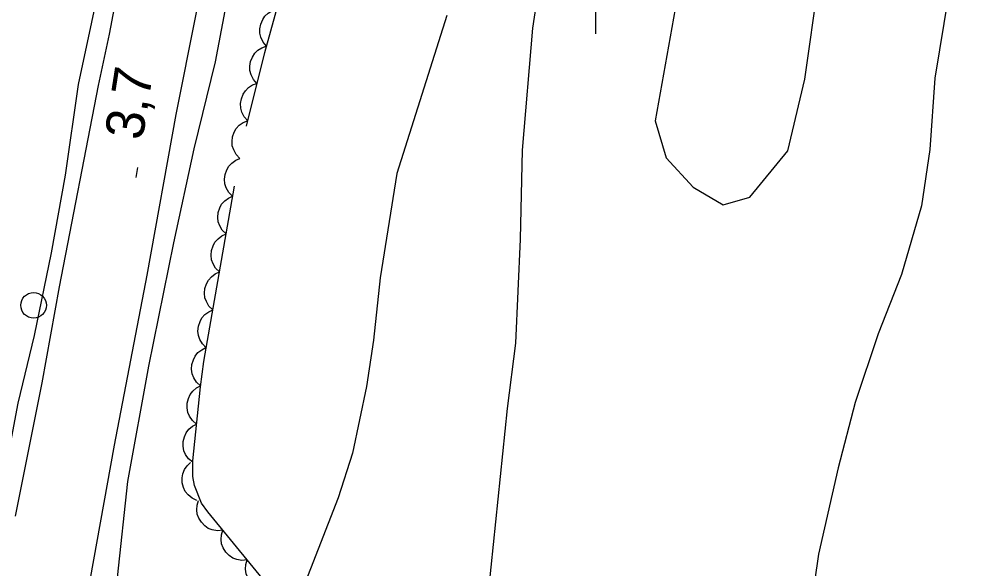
# Model space of a CAD drawing. Extents: x 282461 to 284471, y 5554090 to 5557646.
# Drawn here: x 283355 to 283430.5, y 5554948.3 to 5554991.1 of the extents above; entities that cross this region are included whole.
import ezdxf

# ---------------------------------------------------------------- set-up
doc = ezdxf.new("R2010")
doc.units = 0
for name, color, linetype in [('Niveau 1', 7, 'Continuous'), ('Niveau 2', 7, 'Continuous'), ('Niveau 21', 7, 'Continuous'), ('Niveau 3', 7, 'Continuous'), ('Niveau 36', 7, 'Continuous'), ('Niveau 44', 7, 'Continuous'), ('Niveau 61', 7, 'Continuous')]:
    doc.layers.add(name, color=color, linetype=linetype)

msp = doc.modelspace()

# ---------------------------------------------------------------- linework, layer by layer
at = {"layer": 'Niveau 1'}
for points in [[(283391.65, 5554946.62), (283393.11, 5554960.76), (283393.75, 5554965.87), (283394.12, 5554973.98), (283394.27, 5554980.93), (283395.08, 5554990.44), (283396.59, 5555000.42)], [(283427.55, 5554993.06), (283426.47, 5554986.56), (283426.07, 5554980.99), (283425.42, 5554976.59), (283423.86, 5554971.24), (283422.06, 5554966.59), (283420.26, 5554961.24), (283418.93, 5554956.13), (283417.39, 5554949.4), (283415.37, 5554935.39)]]:
    msp.add_lwpolyline(points, dxfattribs=at)
at = {"layer": 'Niveau 2'}
for points in [[(283407.36, 5554998.53), (283404.64, 5554983.22), (283405.49, 5554980.34), (283407.61, 5554978.04), (283409.94, 5554976.67), (283412.02, 5554977.27), (283414.99, 5554980.89), (283416.32, 5554986.46), (283417.39, 5554993.99)], [(283388.37, 5554991.43), (283384.45, 5554979.11), (283383.15, 5554970.98), (283382.63, 5554966.1), (283382.09, 5554962.5), (283380.99, 5554957.28), (283379.87, 5554953.79), (283376.15, 5554944.25)]]:
    msp.add_lwpolyline(points, dxfattribs=at)
at = {"layer": 'Niveau 21'}
for points in [[(283354.68, 5554952.37), (283356.76, 5554962.77), (283358.12, 5554970.26), (283361.17, 5554985.97), (283362.02, 5554989.98), (283365.38, 5555007.69)], [(283374.08, 5555007.88), (283370.27, 5554987.83), (283368.6, 5554981.03), (283367.01, 5554973.71), (283365.07, 5554964.07), (283363.43, 5554955.07), (283362.61, 5554947.58), (283361.48, 5554939.63), (283360.23, 5554932.6), (283359.21, 5554925.58), (283357.83, 5554913.69), (283357.9, 5554906.28), (283358.37, 5554899.57), (283358.97, 5554895.02), (283359.93, 5554891.28), (283362.02, 5554884.64), (283365.49, 5554874.2)], [(283362.78, 5555001.04), (283359.57, 5554986.05), (283358.55, 5554978.97), (283357.46, 5554972.93), (283356.14, 5554966.48), (283354.87, 5554961.19), (283350.94, 5554940.4), (283349.51, 5554933.84), (283348.53, 5554928.09), (283348.01, 5554922.01), (283347.72, 5554917.08), (283346.91, 5554912.72), (283346.06, 5554911.03), (283344.8, 5554909.69), (283343.7, 5554908.98), (283342.61, 5554908.51), (283340.93, 5554907.97), (283336.93, 5554907.36), (283330.49, 5554906.83), (283323.3, 5554906.42), (283319.88, 5554905.93), (283318.15, 5554905.33), (283317.19, 5554904.83)], [(283370.34, 5554999.54), (283367.21, 5554983.71), (283364.95, 5554971.17), (283362.38, 5554957.92), (283357.77, 5554932.37), (283356.88, 5554926.48), (283356.28, 5554921.05), (283355.92, 5554917.02), (283355.65, 5554912.62), (283355.99, 5554905.68), (283356.37, 5554902.27), (283356.89, 5554899.07), (283357.62, 5554895.55), (283358.28, 5554892.96), (283359.97, 5554886.8), (283364.69, 5554873.38)]]:
    msp.add_lwpolyline(points, dxfattribs=at)
at = {"layer": 'Niveau 3'}
msp.add_line((283364.11, 5554978.79), (283364.23, 5554979.58), dxfattribs=at)
at = {"layer": 'Niveau 36'}
msp.add_circle((283356.095, 5554968.824), 1, dxfattribs=at)
at = {"layer": 'Niveau 44'}
for points in [[(283372.71, 5554982.8), (283374.14, 5554988.56), (283377.99, 5555002.38), (283378.38, 5555004), (283378.59, 5555005.64), (283388.19, 5555065.31), (283388.15, 5555071.29), (283389.88, 5555079.53), (283395.4, 5555100.33), (283396.53, 5555103.82), (283397.88, 5555106.85), (283398.8, 5555107.79), (283400.66, 5555108.16), (283402.17, 5555107.94), (283404.85, 5555107.38), (283407.05, 5555107.75), (283409.48, 5555108.82), (283412.26, 5555109.55), (283415.45, 5555108.49), (283417.67, 5555107), (283422.63, 5555101.72), (283427.97, 5555097.11), (283430.91, 5555094.59)], [(283374.28, 5554989.05), (283374.01, 5554989.37), (283373.84, 5554989.74), (283373.75, 5554990.06), (283373.76, 5554990.41), (283373.83, 5554990.77), (283373.99, 5554991.12), (283374.16, 5554991.4), (283374.42, 5554991.63), (283374.74, 5554991.83), (283375.08, 5554991.94)], [(283373.54, 5554986.14), (283373.26, 5554986.45), (283373.09, 5554986.82), (283372.99, 5554987.14), (283372.98, 5554987.49), (283373.04, 5554987.85), (283373.19, 5554988.2), (283373.36, 5554988.49), (283373.61, 5554988.73), (283373.92, 5554988.93), (283374.26, 5554989.05)], [(283372.82, 5554983.23), (283372.54, 5554983.54), (283372.36, 5554983.91), (283372.27, 5554984.22), (283372.26, 5554984.57), (283372.32, 5554984.94), (283372.47, 5554985.29), (283372.63, 5554985.57), (283372.89, 5554985.81), (283373.2, 5554986.02), (283373.54, 5554986.14)], [(283372.21, 5554980.29), (283371.92, 5554980.59), (283371.73, 5554980.95), (283371.61, 5554981.26), (283371.59, 5554981.61), (283371.63, 5554981.97), (283371.77, 5554982.33), (283371.92, 5554982.62), (283372.16, 5554982.87), (283372.46, 5554983.09), (283372.8, 5554983.23)], [(283371.62, 5554977.35), (283371.33, 5554977.64), (283371.14, 5554978), (283371.03, 5554978.31), (283371, 5554978.66), (283371.05, 5554979.03), (283371.18, 5554979.39), (283371.33, 5554979.68), (283371.58, 5554979.93), (283371.88, 5554980.15), (283372.21, 5554980.29)], [(283375.01, 5554946.23), (283369.69, 5554952.7), (283369.21, 5554953.39), (283368.65, 5554954.76), (283368.53, 5554955.46), (283368.53, 5554956.7), (283369.12, 5554962.46), (283369.39, 5554964.43), (283371.78, 5554978.13)], [(283371.13, 5554974.39), (283370.83, 5554974.68), (283370.63, 5554975.03), (283370.51, 5554975.34), (283370.48, 5554975.69), (283370.51, 5554976.06), (283370.64, 5554976.42), (283370.78, 5554976.71), (283371.02, 5554976.97), (283371.31, 5554977.19), (283371.64, 5554977.34)], [(283370.61, 5554971.43), (283370.31, 5554971.72), (283370.11, 5554972.07), (283369.99, 5554972.38), (283369.96, 5554972.73), (283369.99, 5554973.1), (283370.12, 5554973.46), (283370.26, 5554973.76), (283370.5, 5554974.01), (283370.8, 5554974.24), (283371.13, 5554974.39)], [(283370.1, 5554968.47), (283369.79, 5554968.76), (283369.6, 5554969.12), (283369.48, 5554969.42), (283369.45, 5554969.78), (283369.48, 5554970.14), (283369.6, 5554970.5), (283369.75, 5554970.8), (283369.99, 5554971.06), (283370.28, 5554971.28), (283370.61, 5554971.43)], [(283369.58, 5554965.51), (283369.28, 5554965.81), (283369.08, 5554966.16), (283368.96, 5554966.47), (283368.93, 5554966.82), (283368.96, 5554967.19), (283369.09, 5554967.55), (283369.23, 5554967.84), (283369.47, 5554968.1), (283369.77, 5554968.32), (283370.1, 5554968.47)], [(283369.13, 5554962.55), (283368.82, 5554962.83), (283368.61, 5554963.17), (283368.48, 5554963.48), (283368.43, 5554963.83), (283368.45, 5554964.2), (283368.57, 5554964.56), (283368.7, 5554964.86), (283368.93, 5554965.13), (283369.22, 5554965.36), (283369.54, 5554965.52)], [(283368.82, 5554959.56), (283368.5, 5554959.83), (283368.28, 5554960.17), (283368.14, 5554960.47), (283368.08, 5554960.82), (283368.09, 5554961.19), (283368.19, 5554961.56), (283368.31, 5554961.86), (283368.53, 5554962.13), (283368.81, 5554962.38), (283369.13, 5554962.55)], [(283368.52, 5554956.58), (283368.2, 5554956.84), (283367.97, 5554957.19), (283367.83, 5554957.48), (283367.78, 5554957.83), (283367.78, 5554958.2), (283367.88, 5554958.57), (283368, 5554958.87), (283368.23, 5554959.15), (283368.51, 5554959.39), (283368.82, 5554959.56)], [(283368.85, 5554953.6), (283368.47, 5554953.77), (283368.16, 5554954.04), (283367.94, 5554954.29), (283367.8, 5554954.61), (283367.7, 5554954.97), (283367.7, 5554955.35), (283367.74, 5554955.68), (283367.88, 5554956), (283368.08, 5554956.31), (283368.34, 5554956.56)], [(283370.87, 5554951.27), (283370.45, 5554951.23), (283370.05, 5554951.31), (283369.74, 5554951.42), (283369.46, 5554951.62), (283369.2, 5554951.89), (283369.01, 5554952.22), (283368.88, 5554952.52), (283368.84, 5554952.87), (283368.86, 5554953.24), (283368.96, 5554953.58)], [(283372.78, 5554948.95), (283372.36, 5554948.91), (283371.96, 5554948.99), (283371.65, 5554949.1), (283371.36, 5554949.3), (283371.1, 5554949.57), (283370.91, 5554949.9), (283370.78, 5554950.2), (283370.74, 5554950.55), (283370.77, 5554950.92), (283370.87, 5554951.27)], [(283374.68, 5554946.63), (283374.27, 5554946.59), (283373.87, 5554946.67), (283373.55, 5554946.78), (283373.27, 5554946.99), (283373.01, 5554947.25), (283372.82, 5554947.58), (283372.69, 5554947.88), (283372.65, 5554948.23), (283372.67, 5554948.6), (283372.78, 5554948.95)]]:
    msp.add_lwpolyline(points, dxfattribs=at)
at = {"layer": 'Niveau 61'}
msp.add_lwpolyline([(283400, 5554990), (283400, 5555010)], dxfattribs=at)

# ---------------------------------------------------------------- texts
at = {"layer": 'Niveau 3'}
msp.add_text('3,7  ', height=3, rotation=81.09575, dxfattribs=at).set_placement((283364.59, 5554981.63))

doc.saveas('drawing.dxf')
